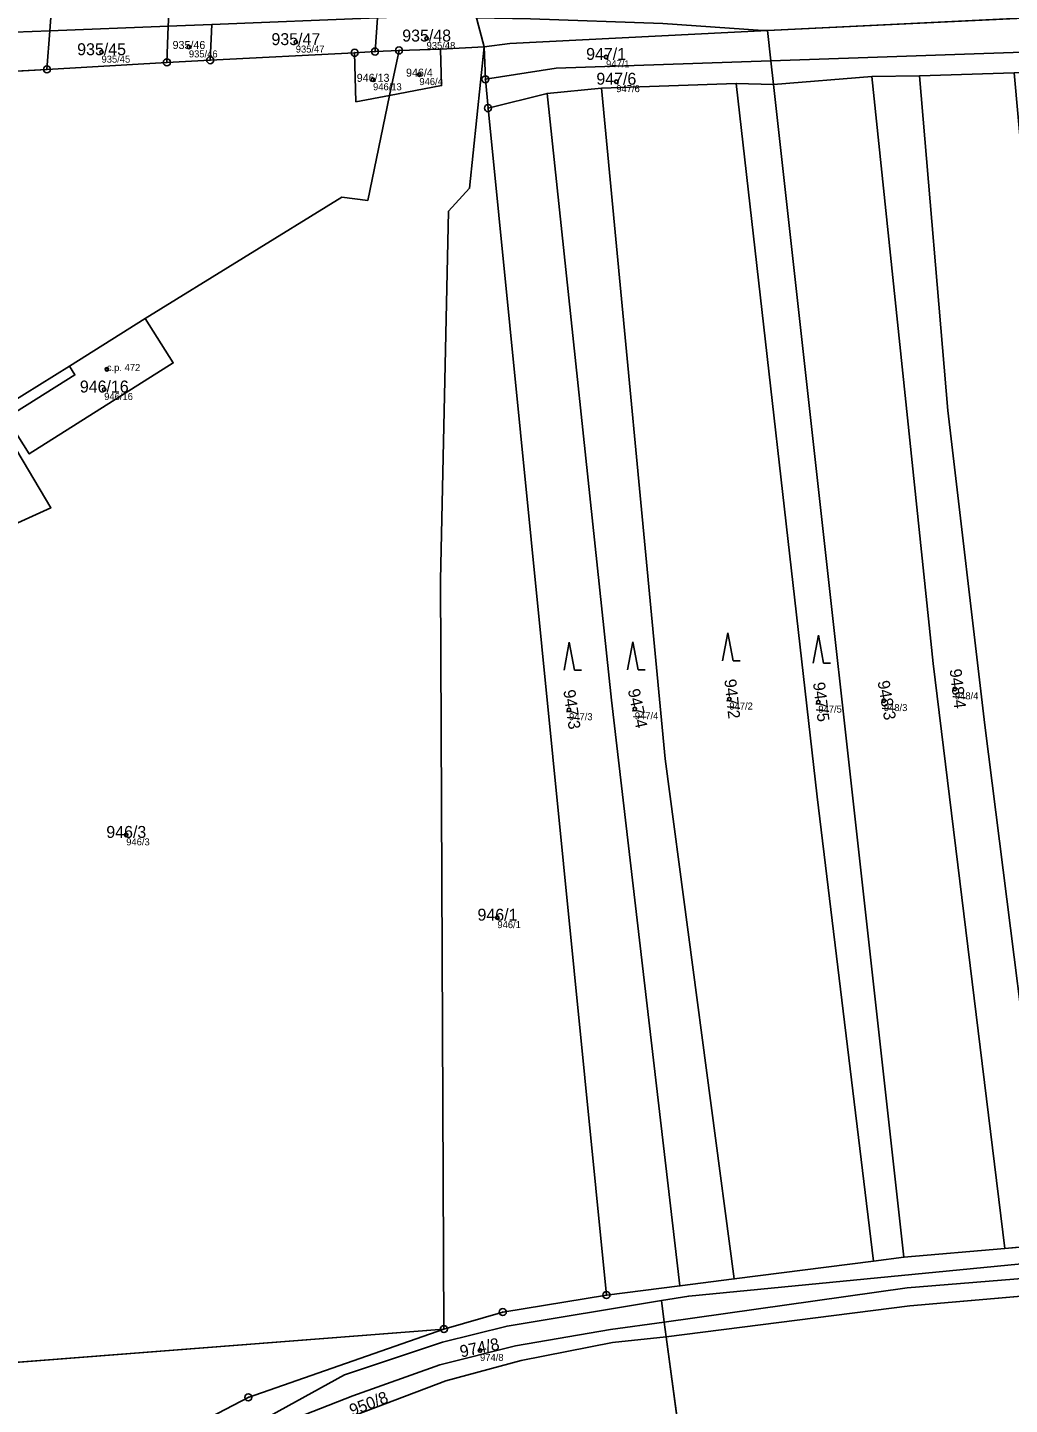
# Model space of a CAD drawing. Extents: x -603967 to -594699, y -1179315 to -1165625.
# Drawn here: x -596263.6 to -596123.7, y -1172539.4 to -1172343.2 of the extents above; entities that cross this region are included whole.
import ezdxf

# ---------------------------------------------------------------- set-up
doc = ezdxf.new("R2010")
doc.units = 0
for name, color, linetype in [('Definiční body', 7, 'Continuous'), ('Hranice parcel', 7, 'Continuous'), ('Parcelní čísla', 7, 'Continuous'), ('Polygon budovy', 7, 'Continuous'), ('Polygon parcely', 7, 'Continuous'), ('Věcná břemena k části', 7, 'Continuous'), ('Značky bodu BP', 7, 'Continuous'), ('Značky budov', 7, 'Continuous'), ('Značky kultur', 7, 'Continuous')]:
    doc.layers.add(name, color=color, linetype=linetype)

msp = doc.modelspace()

# ---------------------------------------------------------------- linework, layer by layer
at = {"layer": 'Definiční body'}
for centre in [(-596240.6, -1172346.00994), (-596225.37, -1172345.31994), (-596206.73, -1172344.80994), (-596253.05, -1172346.75994), (-596181.16, -1172347.42994), (-596207.76, -1172349.94994), (-596214.36, -1172350.68994), (-596179.7, -1172350.95994), (-596252.29, -1172391.92994), (-596252.67, -1172394.80994), (-596131.45, -1172437.45994), (-596177.06, -1172440.30994), (-596163.59, -1172438.90994), (-596150.91, -1172439.34994), (-596141.57, -1172439.12994), (-596186.43, -1172440.42994), (-596249.53, -1172458.25994), (-596196.64, -1172470.04994), (-596199.11, -1172531.70994)]:
    msp.add_circle(centre, 0.25, dxfattribs=at)
at = {"layer": 'Hranice parcel'}
for p, q in [((-596158.17, -1172343.65), (-595957.14, -1172333.89)), ((-596214.07, -1172346.66), (-596213.71, -1172341.87)), ((-596198.52, -1172345.99), (-596199.78, -1172341.32)), ((-596283.13, -1172344.59), (-596260.43, -1172343.7)), ((-596260.83, -1172349.21), (-596260.43, -1172343.7)), ((-596260.43, -1172343.7), (-596243.57, -1172343.04)), ((-596243.74, -1172348.2), (-596243.57, -1172343.04)), ((-596237.56, -1172347.89), (-596237.32, -1172342.8)), ((-596157.69, -1172348), (-596158.17, -1172343.65)), ((-596216.98, -1172346.84), (-596237.56, -1172347.89)), ((-596214.07, -1172346.66), (-596216.98, -1172346.84)), ((-596210.66, -1172346.51), (-596214.07, -1172346.66)), ((-596204.76, -1172346.33), (-596210.66, -1172346.51)), ((-596198.52, -1172345.99), (-596204.76, -1172346.33)), ((-596198.35, -1172350.61), (-596198.52, -1172345.99)), ((-596260.83, -1172349.21), (-596283.51, -1172350.48)), ((-596243.74, -1172348.2), (-596260.83, -1172349.21)), ((-596237.56, -1172347.89), (-596243.74, -1172348.2)), ((-596157.31, -1172351.36), (-596157.69, -1172348)), ((-596136.49, -1172350.13), (-596123.02, -1172349.7)), ((-596197.98, -1172354.72), (-596198.35, -1172350.61)), ((-596162.61, -1172351.21), (-596181.79, -1172351.9)), ((-596157.31, -1172351.36), (-596162.61, -1172351.21)), ((-596157.31, -1172351.36), (-596143.3, -1172350.24)), ((-596138.72, -1172518.43), (-596157.31, -1172351.36)), ((-596143.3, -1172350.24), (-596136.49, -1172350.13)), ((-596189.55, -1172352.62), (-596197.98, -1172354.72)), ((-596181.79, -1172351.9), (-596189.55, -1172352.62)), ((-596181.1, -1172523.81), (-596197.98, -1172354.72)), ((-596257.61, -1172391.49), (-596246.83, -1172384.71)), ((-596138.72, -1172518.43), (-596143.03, -1172518.98)), ((-596124.33, -1172517.16), (-596138.72, -1172518.43)), ((-596137.86, -1172525.33), (-596054.51, -1172518.15)), ((-596117.85, -1172516.59), (-596124.33, -1172517.16)), ((-596143.03, -1172518.98), (-596162.89, -1172521.52)), ((-596162.89, -1172521.52), (-596170.64, -1172522.51)), ((-596170.64, -1172522.51), (-596181.1, -1172523.81)), ((-596172.86, -1172527.65), (-596173.27, -1172524.6)), ((-596172.58, -1172529.74), (-596137.86, -1172525.33)), ((-596172.86, -1172527.65), (-596180.52, -1172528.72)), ((-596172.58, -1172529.74), (-596172.86, -1172527.65)), ((-596336.85, -1172538.95), (-596204.27, -1172528.65)), ((-596169.68, -1172551.38), (-596172.58, -1172529.74))]:
    msp.add_line(p, q, dxfattribs=at)
for points in [[(-596260.43, -1172343.7), (-596248.08, -1172177.96), (-596244.54, -1172107.43), (-596243.97, -1172061.92), (-596244.52, -1172022.35)], [(-596157.69, -1172348), (-596034.81, -1172343.77), (-595957.14, -1172333.89)], [(-596198.52, -1172345.99), (-596194.86, -1172345.53), (-596158.17, -1172343.65)], [(-596212, -1172352.91), (-596216.8, -1172353.82), (-596216.98, -1172346.84)], [(-596204.76, -1172346.33), (-596204.6, -1172351.51), (-596212, -1172352.91)], [(-596210.66, -1172346.51), (-596210.98, -1172348.02), (-596212, -1172352.91)], [(-596198.52, -1172345.99), (-596200.61, -1172366.13), (-596203.6, -1172369.4), (-596204.77, -1172421.98), (-596204.27, -1172528.65)], [(-596198.35, -1172350.61), (-596188.26, -1172349.05), (-596157.69, -1172348)], [(-596143.03, -1172518.98), (-596151.08, -1172452.82), (-596162.61, -1172351.21)], [(-596124.33, -1172517.16), (-596134.56, -1172433.83), (-596143.3, -1172350.24)], [(-596117.85, -1172516.59), (-596127.19, -1172442.63), (-596132.47, -1172397.79), (-596136.49, -1172350.13)], [(-596212, -1172352.91), (-596215.11, -1172367.88), (-596218.81, -1172367.41), (-596246.83, -1172384.71)], [(-596170.64, -1172522.51), (-596180.38, -1172439.04), (-596189.55, -1172352.62)], [(-596181.79, -1172351.9), (-596172.75, -1172447.4), (-596162.89, -1172521.52)], [(-596246.83, -1172384.71), (-596242.82, -1172391.02), (-596263.34, -1172403.99), (-596266.57, -1172398.85), (-596256.83, -1172392.73), (-596257.61, -1172391.49)], [(-596257.61, -1172391.49), (-596268.36, -1172398.13), (-596260.26, -1172411.66), (-596312.19, -1172435.24), (-596325.85, -1172448.43), (-596328.78, -1172473.43)], [(-596173.27, -1172524.6), (-596169.37, -1172523.95), (-596054.98, -1172512.84)], [(-596054.7, -1172516), (-596138.23, -1172522.8), (-596172.86, -1172527.65)], [(-596204.27, -1172528.65), (-596195.87, -1172526.23), (-596181.1, -1172523.81)], [(-596258.44, -1172557.21), (-596218.44, -1172535.18), (-596204.46, -1172530.5), (-596195.26, -1172528.24), (-596173.27, -1172524.6)], [(-596204.27, -1172528.65), (-596232.14, -1172538.38), (-596279.1, -1172562.85), (-596328.37, -1172595.43)], [(-596180.52, -1172528.72), (-596194.05, -1172531.06), (-596204.82, -1172533.77), (-596217.25, -1172538.15), (-596229.71, -1172543.07), (-596242.7, -1172549.14), (-596256.49, -1172556.16)], [(-596255.39, -1172558.46), (-596241.65, -1172551.34), (-596228.53, -1172545.33), (-596204.01, -1172536.04), (-596193.27, -1172533.11), (-596180.22, -1172530.55), (-596172.58, -1172529.74)]]:
    msp.add_lwpolyline(points, dxfattribs=at)
at = {"layer": 'Polygon budovy'}
msp.add_lwpolyline([(-596256.83, -1172392.73), (-596266.57, -1172398.85), (-596263.34, -1172403.99), (-596242.82, -1172391.02), (-596246.83, -1172384.71), (-596257.61, -1172391.49)], close=True, dxfattribs=at)
at = {"layer": 'Polygon parcely'}
for points in [[(-596260.43, -1172343.7), (-596243.57, -1172343.04), (-596239.29, -1172267.49), (-596233.77, -1172186.14), (-596230.08, -1172106.33), (-596229.71, -1172020.69), (-596244.52, -1172022.35), (-596243.97, -1172061.92), (-596244.54, -1172107.43), (-596248.08, -1172177.96)], [(-596248.08, -1172177.96), (-596244.54, -1172107.43), (-596243.97, -1172061.92), (-596244.52, -1172022.35), (-596265.59, -1172024.72), (-596267.34, -1172112.99), (-596270.28, -1172174.86), (-596283.13, -1172344.59), (-596260.43, -1172343.7)], [(-596194.86, -1172345.53), (-596158.17, -1172343.65), (-595957.14, -1172333.89), (-595919.31, -1172325.73), (-596001.53, -1172331.07), (-596019.77, -1172332.25), (-596194.13, -1172341.1), (-596196.99, -1172341.21), (-596199.78, -1172341.32), (-596198.52, -1172345.99)], [(-596157.69, -1172348), (-596034.81, -1172343.77), (-595957.14, -1172333.89), (-596158.17, -1172343.65)], [(-595982.23, -1172340.15), (-595973.49, -1172338.64), (-595956.41, -1172336.65), (-595938.51, -1172332.99), (-595957.14, -1172333.89), (-596034.81, -1172343.77), (-596157.69, -1172348), (-596157.31, -1172351.36), (-596143.3, -1172350.24), (-596136.49, -1172350.13), (-596123.02, -1172349.7), (-596110.99, -1172349.51), (-596103.83, -1172349.38), (-596096.98, -1172349.13), (-596089.05, -1172348.79), (-596071.19, -1172348.02), (-596052.73, -1172347.42), (-596034.37, -1172346.55), (-596027.89, -1172345.98), (-596021.5, -1172345.1), (-596013.26, -1172344.03), (-596006.34, -1172343.33), (-595998.25, -1172342.44), (-595990.99, -1172341.19)], [(-596213.71, -1172341.87), (-596237.32, -1172342.8), (-596237.56, -1172347.89), (-596216.98, -1172346.84), (-596214.07, -1172346.66)], [(-596198.52, -1172345.99), (-596199.78, -1172341.32), (-596209.9, -1172341.72), (-596213.71, -1172341.87), (-596214.07, -1172346.66), (-596210.66, -1172346.51), (-596204.76, -1172346.33)], [(-596260.83, -1172349.21), (-596260.43, -1172343.7), (-596283.13, -1172344.59), (-596283.51, -1172350.48)], [(-596243.57, -1172343.04), (-596260.43, -1172343.7), (-596260.83, -1172349.21), (-596243.74, -1172348.2)], [(-596237.56, -1172347.89), (-596237.32, -1172342.8), (-596243.57, -1172343.04), (-596243.74, -1172348.2)], [(-596198.35, -1172350.61), (-596188.26, -1172349.05), (-596157.69, -1172348), (-596158.17, -1172343.65), (-596194.86, -1172345.53), (-596198.52, -1172345.99)], [(-596216.98, -1172346.84), (-596216.8, -1172353.82), (-596212, -1172352.91), (-596210.98, -1172348.02), (-596210.66, -1172346.51), (-596214.07, -1172346.66)], [(-596212, -1172352.91), (-596204.6, -1172351.51), (-596204.76, -1172346.33), (-596210.66, -1172346.51), (-596210.98, -1172348.02)], [(-596198.52, -1172345.99), (-596200.61, -1172366.13), (-596203.6, -1172369.4), (-596204.77, -1172421.98), (-596204.27, -1172528.65), (-596195.87, -1172526.23), (-596181.1, -1172523.81), (-596197.98, -1172354.72), (-596198.35, -1172350.61)], [(-596189.55, -1172352.62), (-596181.79, -1172351.9), (-596162.61, -1172351.21), (-596157.31, -1172351.36), (-596157.69, -1172348), (-596188.26, -1172349.05), (-596198.35, -1172350.61), (-596197.98, -1172354.72)], [(-596105.31, -1172515.49), (-596116.35, -1172423.37), (-596123.02, -1172349.7), (-596136.49, -1172350.13), (-596132.47, -1172397.79), (-596127.19, -1172442.63), (-596117.85, -1172516.59)], [(-596181.79, -1172351.9), (-596172.75, -1172447.4), (-596162.89, -1172521.52), (-596143.03, -1172518.98), (-596151.08, -1172452.82), (-596162.61, -1172351.21)], [(-596162.61, -1172351.21), (-596151.08, -1172452.82), (-596143.03, -1172518.98), (-596138.72, -1172518.43), (-596157.31, -1172351.36)], [(-596134.56, -1172433.83), (-596143.3, -1172350.24), (-596157.31, -1172351.36), (-596138.72, -1172518.43), (-596124.33, -1172517.16)], [(-596132.47, -1172397.79), (-596136.49, -1172350.13), (-596143.3, -1172350.24), (-596134.56, -1172433.83), (-596124.33, -1172517.16), (-596117.85, -1172516.59), (-596127.19, -1172442.63)], [(-596197.98, -1172354.72), (-596181.1, -1172523.81), (-596170.64, -1172522.51), (-596180.38, -1172439.04), (-596189.55, -1172352.62)], [(-596189.55, -1172352.62), (-596180.38, -1172439.04), (-596170.64, -1172522.51), (-596162.89, -1172521.52), (-596172.75, -1172447.4), (-596181.79, -1172351.9)], [(-596257.61, -1172391.49), (-596256.83, -1172392.73), (-596266.57, -1172398.85), (-596263.34, -1172403.99), (-596242.82, -1172391.02), (-596246.83, -1172384.71)], [(-596054.98, -1172512.84), (-596169.37, -1172523.95), (-596173.27, -1172524.6), (-596172.86, -1172527.65), (-596138.23, -1172522.8), (-596054.7, -1172516)], [(-596054.7, -1172516), (-596138.23, -1172522.8), (-596172.86, -1172527.65), (-596172.58, -1172529.74), (-596137.86, -1172525.33), (-596054.51, -1172518.15)], [(-596169.68, -1172551.38), (-596054.14, -1172540.86), (-596052.44, -1172541.25), (-596054.51, -1172518.15), (-596137.86, -1172525.33), (-596172.58, -1172529.74)], [(-596172.86, -1172527.65), (-596173.27, -1172524.6), (-596195.26, -1172528.24), (-596204.46, -1172530.5), (-596218.44, -1172535.18), (-596258.44, -1172557.21), (-596256.49, -1172556.16), (-596242.7, -1172549.14), (-596229.71, -1172543.07), (-596217.25, -1172538.15), (-596204.82, -1172533.77), (-596194.05, -1172531.06), (-596180.52, -1172528.72)], [(-596229.71, -1172543.07), (-596242.7, -1172549.14), (-596256.49, -1172556.16), (-596258.44, -1172557.21), (-596258.16, -1172559.92), (-596255.39, -1172558.46), (-596241.65, -1172551.34), (-596228.53, -1172545.33), (-596204.01, -1172536.04), (-596193.27, -1172533.11), (-596180.22, -1172530.55), (-596172.58, -1172529.74), (-596172.86, -1172527.65), (-596180.52, -1172528.72), (-596194.05, -1172531.06), (-596204.82, -1172533.77), (-596217.25, -1172538.15)], [(-596336.85, -1172538.95), (-596328.54, -1172594.27), (-596328.37, -1172595.43), (-596279.1, -1172562.85), (-596232.14, -1172538.38), (-596204.27, -1172528.65)], [(-596255.56, -1172584.83), (-596247.03, -1172580.98), (-596234.5, -1172575.57), (-596221.71, -1172570.01), (-596208.16, -1172564.43), (-596195.34, -1172559.85), (-596182.33, -1172554.55), (-596169.68, -1172551.38), (-596172.58, -1172529.74), (-596180.22, -1172530.55), (-596193.27, -1172533.11), (-596204.01, -1172536.04), (-596228.53, -1172545.33), (-596241.65, -1172551.34), (-596255.39, -1172558.46), (-596258.16, -1172559.92)]]:
    msp.add_lwpolyline(points, close=True, dxfattribs=at)
for points in [[(-596336.85, -1172538.95), (-596204.27, -1172528.65), (-596204.77, -1172421.98), (-596203.6, -1172369.4), (-596200.61, -1172366.13), (-596198.52, -1172345.99), (-596204.76, -1172346.33), (-596204.6, -1172351.51), (-596212, -1172352.91), (-596215.11, -1172367.88), (-596218.81, -1172367.41), (-596246.83, -1172384.71), (-596242.82, -1172391.02), (-596263.34, -1172403.99), (-596266.57, -1172398.85), (-596256.83, -1172392.73), (-596257.61, -1172391.49), (-596268.36, -1172398.13), (-596260.26, -1172411.66), (-596312.19, -1172435.24)], [(-596312.19, -1172435.24), (-596260.26, -1172411.66), (-596268.36, -1172398.13), (-596257.61, -1172391.49), (-596246.83, -1172384.71), (-596218.81, -1172367.41), (-596215.11, -1172367.88), (-596212, -1172352.91), (-596216.8, -1172353.82), (-596216.98, -1172346.84), (-596237.56, -1172347.89), (-596243.74, -1172348.2), (-596260.83, -1172349.21), (-596283.51, -1172350.48)], [(-596276.84, -1172567.06), (-596258.44, -1172557.21), (-596218.44, -1172535.18), (-596204.46, -1172530.5), (-596195.26, -1172528.24), (-596173.27, -1172524.6), (-596169.37, -1172523.95), (-596054.98, -1172512.84), (-596020.76, -1172512.93), (-595993.96, -1172514.58), (-595977.97, -1172518), (-595965.19, -1172522.6), (-595957.13, -1172525.5), (-595915.25, -1172548.43), (-595895.17, -1172562.71)], [(-596117.85, -1172516.59), (-596124.33, -1172517.16), (-596138.72, -1172518.43), (-596143.03, -1172518.98), (-596162.89, -1172521.52), (-596170.64, -1172522.51)], [(-596170.64, -1172522.51), (-596181.1, -1172523.81), (-596195.87, -1172526.23), (-596204.27, -1172528.65), (-596232.14, -1172538.38), (-596279.1, -1172562.85)]]:
    msp.add_lwpolyline(points, dxfattribs=at)
at = {"layer": 'Věcná břemena k části'}
msp.add_lwpolyline([(-595943.12, -1172321.48), (-596001.53, -1172331.07), (-596019.77, -1172332.25), (-596194.13, -1172341.1), (-596196.99, -1172341.21), (-596199.78, -1172341.32), (-596199.63, -1172341.86), (-596191.92, -1172341.99), (-596173.07, -1172342.68), (-596158.83, -1172343.68), (-596158.17, -1172343.65), (-596035.82, -1172337.71), (-596026.77, -1172337.06), (-596001.57, -1172334.8), (-595982.01, -1172332.77), (-595956.1, -1172329.23), (-595945.97, -1172327.46), (-595942.19, -1172326.8)], close=True, dxfattribs=at)
at = {"layer": 'Značky bodu BP'}
for centre, radius in [((-596243.74, -1172348.19988), 0.5), ((-596237.56, -1172347.88988), 0.5), ((-596237.56, -1172347.88988), 0.0303), ((-596216.98, -1172346.83988), 0.5), ((-596216.98, -1172346.83988), 0.0303), ((-596214.07, -1172346.65988), 0.5), ((-596214.07, -1172346.65988), 0.0303), ((-596210.66, -1172346.50988), 0.5), ((-596210.66, -1172346.50988), 0.0303), ((-596260.83, -1172349.20988), 0.5), ((-596260.83, -1172349.20988), 0.0303), ((-596243.74, -1172348.19988), 0.0303), ((-596198.35, -1172350.60988), 0.5), ((-596198.35, -1172350.60988), 0.0303), ((-596197.98, -1172354.71988), 0.5), ((-596197.98, -1172354.71988), 0.0303), ((-596181.1, -1172523.80988), 0.5), ((-596181.1, -1172523.80988), 0.0303), ((-596195.87, -1172526.22988), 0.5), ((-596195.87, -1172526.22988), 0.0303), ((-596204.27, -1172528.64988), 0.5), ((-596204.27, -1172528.64988), 0.0303), ((-596232.14, -1172538.37988), 0.5), ((-596232.14, -1172538.37988), 0.0303)]:
    msp.add_circle(centre, radius, dxfattribs=at)
at = {"layer": 'Značky budov'}
msp.add_circle((-596252.2968, -1172391.92916), 0.175, dxfattribs=at)
at = {"layer": 'Značky kultur'}
for p, q in [((-596163.81, -1172429.46), (-596164.56, -1172433.46)), ((-596163.06, -1172433.46), (-596163.81, -1172429.46)), ((-596150.91, -1172429.79), (-596151.66, -1172433.79)), ((-596150.16, -1172433.79), (-596150.91, -1172429.79)), ((-596186.4, -1172430.79), (-596187.15, -1172434.79)), ((-596185.65, -1172434.79), (-596186.4, -1172430.79)), ((-596177.35, -1172430.76), (-596178.1, -1172434.76)), ((-596176.6, -1172434.76), (-596177.35, -1172430.76)), ((-596163.06, -1172433.46), (-596162.064, -1172433.46)), ((-596150.16, -1172433.79), (-596149.164, -1172433.79)), ((-596185.65, -1172434.79), (-596184.654, -1172434.79)), ((-596176.6, -1172434.76), (-596175.604, -1172434.76))]:
    msp.add_line(p, q, dxfattribs=at)

# ---------------------------------------------------------------- texts
at = {"layer": 'Definiční body'}
for s, p in [('935/47', (-596225.37, -1172346.809)), ('935/48', (-596206.73, -1172346.299)), ('935/45', (-596253.05, -1172348.249)), ('935/46', (-596240.6, -1172347.499)), ('947/1', (-596181.16, -1172348.919)), ('946/13', (-596214.36, -1172352.179)), ('946/4', (-596207.76, -1172351.439)), ('947/6', (-596179.7, -1172352.449)), ('c.p. 472', (-596252.29, -1172392.18)), ('946/16', (-596252.67, -1172396.299)), ('948/4', (-596131.45, -1172438.949)), ('947/2', (-596163.59, -1172440.399)), ('947/5', (-596150.91, -1172440.839)), ('948/3', (-596141.57, -1172440.619)), ('947/3', (-596186.43, -1172441.919)), ('947/4', (-596177.06, -1172441.799)), ('946/3', (-596249.53, -1172459.749)), ('946/1', (-596196.64, -1172471.539)), ('974/8', (-596199.11, -1172533.199))]:
    msp.add_text(s, height=0.999996, dxfattribs=at).set_placement(p)
at = {"layer": 'Parcelní čísla'}
for s, height, p in [('935/47', 1.699998, (-596228.836, -1172345.745)), ('935/48', 1.699998, (-596210.196, -1172345.235)), ('935/45', 1.699998, (-596256.516, -1172347.185)), ('935/46', 1.14, (-596242.924, -1172346.295)), ('947/1', 1.699998, (-596183.996, -1172347.855)), ('946/13', 1.14, (-596216.684, -1172350.975)), ('946/4', 1.14, (-596209.661, -1172350.235)), ('947/6', 1.699998, (-596182.536, -1172351.385)), ('946/16', 1.699998, (-596256.136, -1172395.235)), ('946/3', 1.699998, (-596252.366, -1172458.685)), ('946/1', 1.699998, (-596199.476, -1172470.475))]:
    msp.add_text(s, height=height, dxfattribs=at).set_placement(p)
for s, rotation, p in [('947/2', 275.9999972, (-596164.309, -1172436.133)), ('948/4', 277, (-596132.217, -1172434.696)), ('947/3', 278, (-596187.245, -1172437.68)), ('947/4', 282, (-596178.065, -1172437.624)), ('947/5', 277, (-596151.677, -1172436.586)), ('948/3', 280, (-596142.481, -1172436.41)), ('974/8', 12, (-596201.795, -1172532.715)), ('950/8', 21, (-596217.345, -1172541.083))]:
    msp.add_text(s, height=1.699998, rotation=rotation, dxfattribs=at).set_placement(p)

doc.saveas('drawing.dxf')
